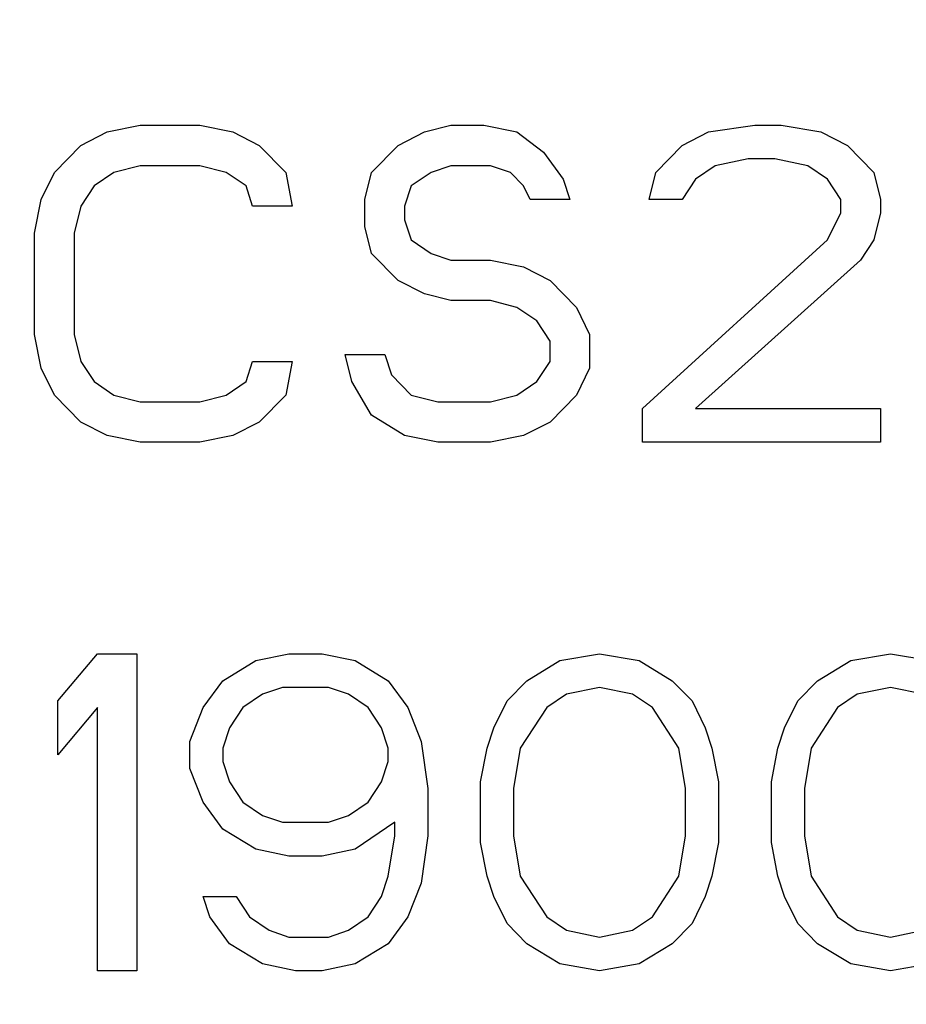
# Model space of a CAD drawing. Header units: millimetres. Extents: x 0 to 297, y 0 to 210.
# Tile 314 of 405: x 241.351 to 241.98, y 156.445 to 157.144. Entities that reach past the tile are written whole.
import ezdxf

# ---------------------------------------------------------------- set-up
doc = ezdxf.new("R2010")
doc.units = ezdxf.units.MM
doc.header["$LTSCALE"] = 16.335
doc.layers.get('0').update_dxf_attribs({"linetype": 'CONTINUOUS'})
doc.layers.add('AXES_REF', color=7, linetype='CONTINUOUS')

msp = doc.modelspace()

# ---------------------------------------------------------------- linework, layer by layer
at = {"color": 7, "linetype": 'Continuous'}
for p, q in [((241.41316, 157.06419), (241.4366, 157.06898)), ((241.4366, 157.06898), (241.47879, 157.06898)), ((241.47879, 157.06898), (241.50222, 157.06419)), ((241.63816, 157.06419), (241.65691, 157.06898)), ((241.65691, 157.06898), (241.68035, 157.06898)), ((241.68035, 157.06898), (241.70379, 157.06419)), ((241.83972, 157.06419), (241.87254, 157.06898)), ((241.87254, 157.06898), (241.89129, 157.06898)), ((241.89129, 157.06898), (241.91941, 157.06419)), ((241.39441, 157.05462), (241.41316, 157.06419)), ((241.50222, 157.06419), (241.52097, 157.05462)), ((241.61941, 157.05462), (241.63816, 157.06419)), ((241.70379, 157.06419), (241.72254, 157.04983)), ((241.82097, 157.05462), (241.83972, 157.06419)), ((241.91941, 157.06419), (241.93816, 157.05462)), ((241.37566, 157.03547), (241.39441, 157.05462)), ((241.52097, 157.05462), (241.53972, 157.03547)), ((241.60066, 157.03547), (241.61941, 157.05462)), ((241.80222, 157.03547), (241.82097, 157.05462)), ((241.93816, 157.05462), (241.95691, 157.03547)), ((241.72254, 157.04983), (241.7366, 157.03068)), ((241.4366, 157.04025), (241.41785, 157.03547)), ((241.47879, 157.04025), (241.4366, 157.04025)), ((241.49754, 157.03547), (241.47879, 157.04025)), ((241.65691, 157.04025), (241.64285, 157.03547)), ((241.68504, 157.04025), (241.65691, 157.04025)), ((241.6991, 157.03547), (241.68504, 157.04025)), ((241.84441, 157.04025), (241.83035, 157.03068)), ((241.86785, 157.04504), (241.84441, 157.04025)), ((241.8866, 157.04504), (241.86785, 157.04504)), ((241.91004, 157.04025), (241.8866, 157.04504)), ((241.9241, 157.03068), (241.91004, 157.04025)), ((241.36629, 157.01632), (241.37566, 157.03547)), ((241.41785, 157.03547), (241.40379, 157.02589)), ((241.5116, 157.02589), (241.49754, 157.03547)), ((241.53972, 157.03547), (241.54441, 157.01153)), ((241.59597, 157.01632), (241.60066, 157.03547)), ((241.64285, 157.03547), (241.62879, 157.02589)), ((241.70847, 157.02589), (241.6991, 157.03547)), ((241.79754, 157.01632), (241.80222, 157.03547)), ((241.95691, 157.03547), (241.9616, 157.01632)), ((241.40379, 157.02589), (241.39441, 157.01153)), ((241.51629, 157.01153), (241.5116, 157.02589)), ((241.62879, 157.02589), (241.6241, 157.01153)), ((241.71316, 157.01632), (241.70847, 157.02589)), ((241.7366, 157.03068), (241.74129, 157.01632)), ((241.83035, 157.03068), (241.82097, 157.01632)), ((241.93347, 157.01632), (241.9241, 157.03068)), ((241.3616, 156.99238), (241.36629, 157.01632)), ((241.39441, 157.01153), (241.38972, 156.99238)), ((241.54441, 157.01153), (241.51629, 157.01153)), ((241.59597, 156.99717), (241.59597, 157.01632)), ((241.6241, 157.01153), (241.6241, 157.00196)), ((241.74129, 157.01632), (241.71316, 157.01632)), ((241.82097, 157.01632), (241.79754, 157.01632)), ((241.93347, 157.00674), (241.93347, 157.01632)), ((241.9616, 157.01632), (241.9616, 157.00674)), ((241.9241, 156.9876), (241.93347, 157.00674)), ((241.9616, 157.00674), (241.95691, 156.9876)), ((241.60066, 156.97802), (241.59597, 156.99717)), ((241.6241, 157.00196), (241.62879, 156.9876)), ((241.3616, 156.92057), (241.3616, 156.99238)), ((241.38972, 156.99238), (241.38972, 156.92057)), ((241.62879, 156.9876), (241.64285, 156.97802)), ((241.79285, 156.86791), (241.9241, 156.9876)), ((241.95691, 156.9876), (241.94754, 156.97323)), ((241.61941, 156.95887), (241.60066, 156.97802)), ((241.64285, 156.97802), (241.65691, 156.97323)), ((241.65691, 156.97323), (241.68504, 156.97323)), ((241.68504, 156.97323), (241.70847, 156.96845)), ((241.94754, 156.97323), (241.83035, 156.86791)), ((241.70847, 156.96845), (241.72722, 156.95887)), ((241.63816, 156.9493), (241.61941, 156.95887)), ((241.72722, 156.95887), (241.74597, 156.93972)), ((241.65691, 156.94451), (241.63816, 156.9493)), ((241.68504, 156.94451), (241.65691, 156.94451)), ((241.70379, 156.93972), (241.68504, 156.94451)), ((241.71785, 156.93015), (241.70379, 156.93972)), ((241.74597, 156.93972), (241.75535, 156.92057)), ((241.72722, 156.91579), (241.71785, 156.93015)), ((241.36629, 156.89664), (241.3616, 156.92057)), ((241.38972, 156.92057), (241.39441, 156.90143)), ((241.75535, 156.92057), (241.75535, 156.89664)), ((241.72722, 156.90143), (241.72722, 156.91579)), ((241.39441, 156.90143), (241.40379, 156.88706)), ((241.5116, 156.88706), (241.51629, 156.90143)), ((241.51629, 156.90143), (241.54441, 156.90143)), ((241.54441, 156.90143), (241.53972, 156.87749)), ((241.5866, 156.88706), (241.58191, 156.90621)), ((241.58191, 156.90621), (241.61004, 156.90621)), ((241.61004, 156.90621), (241.61472, 156.89185)), ((241.71785, 156.88706), (241.72722, 156.90143)), ((241.37566, 156.87749), (241.36629, 156.89664)), ((241.75535, 156.89664), (241.74597, 156.87749)), ((241.40379, 156.88706), (241.41785, 156.87749)), ((241.49754, 156.87749), (241.5116, 156.88706)), ((241.60066, 156.86313), (241.5866, 156.88706)), ((241.61472, 156.89185), (241.62879, 156.87749)), ((241.70379, 156.87749), (241.71785, 156.88706)), ((241.39441, 156.85834), (241.37566, 156.87749)), ((241.41785, 156.87749), (241.4366, 156.8727)), ((241.4366, 156.8727), (241.47879, 156.8727)), ((241.47879, 156.8727), (241.49754, 156.87749)), ((241.53972, 156.87749), (241.52097, 156.85834)), ((241.62879, 156.87749), (241.64754, 156.8727)), ((241.64754, 156.8727), (241.68504, 156.8727)), ((241.68504, 156.8727), (241.70379, 156.87749)), ((241.74597, 156.87749), (241.72722, 156.85834)), ((241.79285, 156.84398), (241.79285, 156.86791)), ((241.83035, 156.86791), (241.9616, 156.86791)), ((241.9616, 156.86791), (241.9616, 156.84398)), ((241.41316, 156.84877), (241.39441, 156.85834)), ((241.52097, 156.85834), (241.50222, 156.84877)), ((241.6241, 156.84877), (241.60066, 156.86313)), ((241.72722, 156.85834), (241.70847, 156.84877)), ((241.4366, 156.84398), (241.41316, 156.84877)), ((241.47879, 156.84398), (241.4366, 156.84398)), ((241.50222, 156.84877), (241.47879, 156.84398)), ((241.64754, 156.84398), (241.6241, 156.84877)), ((241.68504, 156.84398), (241.64754, 156.84398)), ((241.70847, 156.84877), (241.68504, 156.84398)), ((241.9616, 156.84398), (241.79285, 156.84398)), ((241.378, 156.66047), (241.40613, 156.69398)), ((241.40613, 156.69398), (241.43425, 156.69398)), ((241.43425, 156.69398), (241.43425, 156.46898)), ((241.51863, 156.68919), (241.54207, 156.69398)), ((241.54207, 156.69398), (241.5655, 156.69398)), ((241.5655, 156.69398), (241.58894, 156.68919)), ((241.73425, 156.68919), (241.76238, 156.69398)), ((241.76238, 156.69398), (241.7905, 156.68919)), ((241.9405, 156.68919), (241.96863, 156.69398)), ((241.96863, 156.69398), (241.99675, 156.68919)), ((241.49519, 156.67483), (241.51863, 156.68919)), ((241.58894, 156.68919), (241.61238, 156.67483)), ((241.71082, 156.67483), (241.73425, 156.68919)), ((241.7905, 156.68919), (241.81394, 156.67483)), ((241.91707, 156.67483), (241.9405, 156.68919)), ((241.48113, 156.65568), (241.49519, 156.67483)), ((241.53738, 156.67004), (241.52332, 156.66525)), ((241.57019, 156.67004), (241.53738, 156.67004)), ((241.58425, 156.66525), (241.57019, 156.67004)), ((241.61238, 156.67483), (241.62644, 156.65568)), ((241.69675, 156.66047), (241.71082, 156.67483)), ((241.76238, 156.67004), (241.73894, 156.66525)), ((241.78582, 156.66525), (241.76238, 156.67004)), ((241.81394, 156.67483), (241.828, 156.66047)), ((241.903, 156.66047), (241.91707, 156.67483)), ((241.96863, 156.67004), (241.94519, 156.66525)), ((241.99207, 156.66525), (241.96863, 156.67004)), ((241.52332, 156.66525), (241.50925, 156.65568)), ((241.59832, 156.65568), (241.58425, 156.66525)), ((241.73894, 156.66525), (241.72488, 156.65568)), ((241.79988, 156.65568), (241.78582, 156.66525)), ((241.94519, 156.66525), (241.93113, 156.65568)), ((241.378, 156.62217), (241.378, 156.66047)), ((241.40613, 156.65568), (241.378, 156.62217)), ((241.40613, 156.46898), (241.40613, 156.65568)), ((241.47175, 156.63174), (241.48113, 156.65568)), ((241.50925, 156.65568), (241.49988, 156.64132)), ((241.60769, 156.64132), (241.59832, 156.65568)), ((241.62644, 156.65568), (241.63582, 156.63174)), ((241.68738, 156.64132), (241.69675, 156.66047)), ((241.72488, 156.65568), (241.70613, 156.62696)), ((241.81863, 156.62696), (241.79988, 156.65568)), ((241.828, 156.66047), (241.83738, 156.64132)), ((241.89363, 156.64132), (241.903, 156.66047)), ((241.93113, 156.65568), (241.91238, 156.62696)), ((241.49988, 156.64132), (241.49519, 156.62696)), ((241.61238, 156.62696), (241.60769, 156.64132)), ((241.68269, 156.62696), (241.68738, 156.64132)), ((241.83738, 156.64132), (241.84207, 156.62696)), ((241.88894, 156.62696), (241.89363, 156.64132)), ((241.47175, 156.6126), (241.47175, 156.63174)), ((241.49519, 156.62696), (241.49519, 156.61738)), ((241.61238, 156.61738), (241.61238, 156.62696)), ((241.63582, 156.63174), (241.6405, 156.59823)), ((241.678, 156.60302), (241.68269, 156.62696)), ((241.70613, 156.62696), (241.70144, 156.59823)), ((241.82332, 156.59823), (241.81863, 156.62696)), ((241.84207, 156.62696), (241.84675, 156.60302)), ((241.88425, 156.60302), (241.88894, 156.62696)), ((241.91238, 156.62696), (241.90769, 156.59823)), ((241.49519, 156.61738), (241.49988, 156.60302)), ((241.60769, 156.60302), (241.61238, 156.61738)), ((241.48113, 156.58866), (241.47175, 156.6126)), ((241.49988, 156.60302), (241.50925, 156.58866)), ((241.59832, 156.58866), (241.60769, 156.60302)), ((241.678, 156.55994), (241.678, 156.60302)), ((241.84675, 156.60302), (241.84675, 156.55994)), ((241.88425, 156.55994), (241.88425, 156.60302)), ((241.6405, 156.59823), (241.6405, 156.56472)), ((241.70144, 156.59823), (241.70144, 156.56472)), ((241.82332, 156.56472), (241.82332, 156.59823)), ((241.90769, 156.59823), (241.90769, 156.56472)), ((241.49519, 156.56951), (241.48113, 156.58866)), ((241.50925, 156.58866), (241.52332, 156.57908)), ((241.58425, 156.57908), (241.59832, 156.58866)), ((241.52332, 156.57908), (241.53738, 156.5743)), ((241.57019, 156.5743), (241.58425, 156.57908)), ((241.53738, 156.5743), (241.57019, 156.5743)), ((241.61707, 156.5743), (241.58894, 156.55515)), ((241.61707, 156.56472), (241.61707, 156.5743)), ((241.51863, 156.55515), (241.49519, 156.56951)), ((241.61238, 156.536), (241.61707, 156.56472)), ((241.6405, 156.56472), (241.63582, 156.53121)), ((241.70144, 156.56472), (241.70613, 156.536)), ((241.81863, 156.536), (241.82332, 156.56472)), ((241.90769, 156.56472), (241.91238, 156.536)), ((241.68269, 156.536), (241.678, 156.55994)), ((241.84675, 156.55994), (241.84207, 156.536)), ((241.88894, 156.536), (241.88425, 156.55994)), ((241.54207, 156.55036), (241.51863, 156.55515)), ((241.5655, 156.55036), (241.54207, 156.55036)), ((241.58894, 156.55515), (241.5655, 156.55036)), ((241.60769, 156.52164), (241.61238, 156.536)), ((241.68738, 156.52164), (241.68269, 156.536)), ((241.70613, 156.536), (241.72488, 156.50728)), ((241.79988, 156.50728), (241.81863, 156.536)), ((241.84207, 156.536), (241.83738, 156.52164)), ((241.89363, 156.52164), (241.88894, 156.536)), ((241.91238, 156.536), (241.93113, 156.50728)), ((241.63582, 156.53121), (241.62644, 156.50728)), ((241.48582, 156.50728), (241.48113, 156.52164)), ((241.48113, 156.52164), (241.50457, 156.52164)), ((241.50457, 156.52164), (241.51394, 156.50728)), ((241.59832, 156.50728), (241.60769, 156.52164)), ((241.69675, 156.50249), (241.68738, 156.52164)), ((241.83738, 156.52164), (241.828, 156.50249)), ((241.903, 156.50249), (241.89363, 156.52164)), ((241.49988, 156.48813), (241.48582, 156.50728)), ((241.51394, 156.50728), (241.528, 156.4977)), ((241.58425, 156.4977), (241.59832, 156.50728)), ((241.62644, 156.50728), (241.61238, 156.48813)), ((241.71082, 156.48813), (241.69675, 156.50249)), ((241.72488, 156.50728), (241.73894, 156.4977)), ((241.78582, 156.4977), (241.79988, 156.50728)), ((241.828, 156.50249), (241.81394, 156.48813)), ((241.91707, 156.48813), (241.903, 156.50249)), ((241.93113, 156.50728), (241.94519, 156.4977)), ((241.528, 156.4977), (241.54207, 156.49291)), ((241.57019, 156.49291), (241.58425, 156.4977)), ((241.73894, 156.4977), (241.76238, 156.49291)), ((241.76238, 156.49291), (241.78582, 156.4977)), ((241.94519, 156.4977), (241.96863, 156.49291)), ((241.96863, 156.49291), (241.99207, 156.4977)), ((241.52332, 156.47377), (241.49988, 156.48813)), ((241.54207, 156.49291), (241.57019, 156.49291)), ((241.61238, 156.48813), (241.58894, 156.47377)), ((241.73425, 156.47377), (241.71082, 156.48813)), ((241.81394, 156.48813), (241.7905, 156.47377)), ((241.9405, 156.47377), (241.91707, 156.48813)), ((241.54675, 156.46898), (241.52332, 156.47377)), ((241.58894, 156.47377), (241.5655, 156.46898)), ((241.76238, 156.46898), (241.73425, 156.47377)), ((241.7905, 156.47377), (241.76238, 156.46898)), ((241.96863, 156.46898), (241.9405, 156.47377)), ((241.99675, 156.47377), (241.96863, 156.46898)), ((241.43425, 156.46898), (241.40613, 156.46898)), ((241.5655, 156.46898), (241.54675, 156.46898))]:
    msp.add_line(p, q, dxfattribs=at)
for radius in [4.84791, 4.8475, 4.81646]:
    msp.add_circle((241.50691, 154.95648), radius, dxfattribs=at)
msp.add_arc((241.50691, 154.95648), 4.8, 278.27713, 261.72287, dxfattribs=at)
at = {"layer": 'AXES_REF', "color": 9, "linetype": 'Continuous'}
msp.add_circle((241.50691, 154.95648), 2.96429, dxfattribs=at)
at = {"layer": 'AXES_REF', "color": 7, "linetype": 'Continuous'}
msp.add_arc((241.50691, 154.95648), 4.91, 113.08261, 66.91739, dxfattribs=at)
at = {"layer": 'AXES_REF', "color": 9, "linetype": 'Continuous'}
msp.add_arc((241.50691, 154.95648), 4.42226, 94.41181, 85.58819, dxfattribs=at)

doc.saveas('drawing.dxf')
